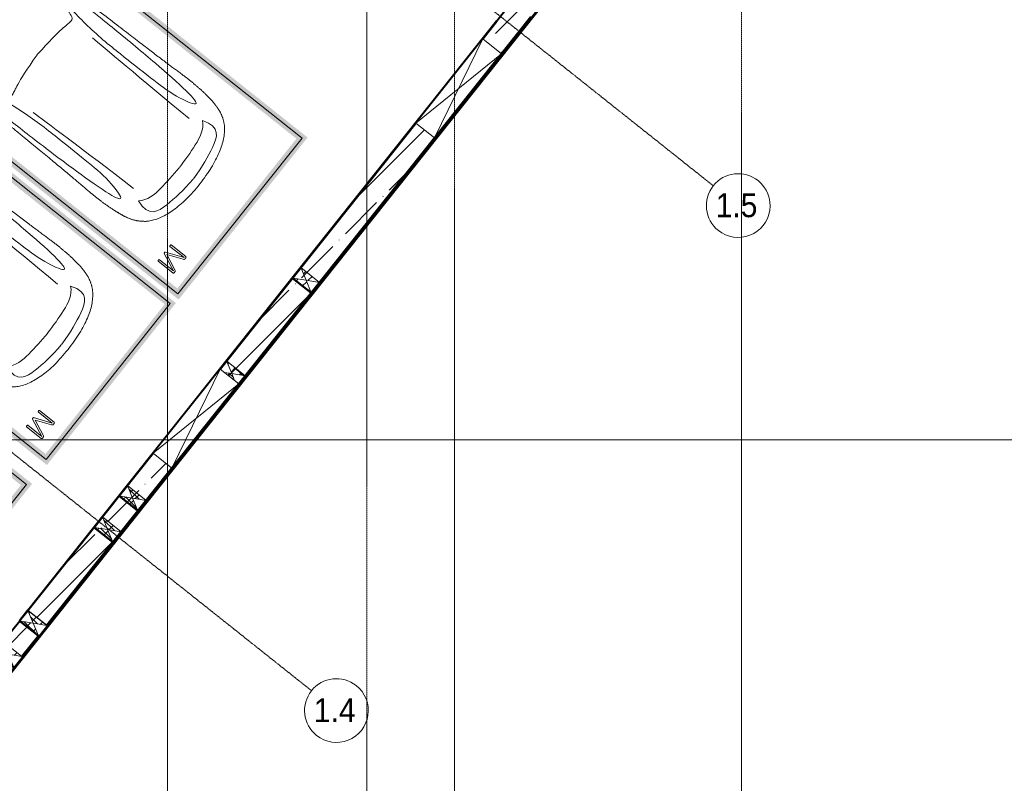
# Model space of a CAD drawing. Header units: millimetres. Extents: x -135639 to 224623, y -383017 to -59102.
# Tile 346 of 494: x 90756 to 103113, y -197133 to -187546. Entities that reach past the tile are written whole.
import ezdxf

# ---------------------------------------------------------------- set-up
doc = ezdxf.new("R2010")
doc.units = ezdxf.units.MM
for name, pattern in [('ADSK_Линия сетки', [25, 20, -2.5, 0, -2.5]), ('Линия сетки', [25, 20, -2.5, 0, -2.5]), ('Невидимые', [5, 3, -2]), ('Штрих_3_3_', [6, 3, -3])]:
    doc.linetypes.add(name, pattern=pattern)
for name, color, linetype, lineweight in [('A-000-M_MASS', 7, 'Continuous', 18), ('A-200-M_WALL', 7, 'Continuous', 18), ('A-200-M_WALL_EXT', 7, 'Continuous', 18), ('A-200-M_WALL_INT', 7, 'Continuous', 18), ('A-200-M_WALL_PAT', 7, 'Continuous', 40), ('A-314-M_WINDOW', 7, 'Continuous', 18), ('A-314-M_WINDOW_OPEN', 7, 'Continuous', 18), ('C-953-M_PARKING', 7, 'Continuous', 18), ('C-953-MH_PARKING', 7, 'Невидимые', 18), ('Z-030-M_GRID', 7, 'Continuous', 9), ('Z-033_T_GRIDREF', 7, 'Continuous', 20), ('Z-060-M_DETAIL', 7, 'Continuous', 18)]:
    doc.layers.add(name, color=color, linetype=linetype, lineweight=lineweight)
doc.styles.add('Arial_1', font='arial.ttf', dxfattribs={"width": 0.9, "height": 600})
pattern_1 = [(173.5, (59493.17, -78959.11), (-11.32032, -99.35719), []), (263.5, (59493.17, -78959.11), (99.35719, -11.32032), [])]
pattern_2 = [(173.5, (59992.5, -78959.11), (-11.32032, -99.35719), []), (263.5, (59992.5, -78959.11), (99.35719, -11.32032), [])]
pattern_3 = [(173.5, (61493.15, -78959.11), (-11.32032, -99.35719), []), (263.5, (61493.15, -78959.11), (99.35719, -11.32032), [])]
pattern_4 = [(173.5, (61997.26, -78959.11), (-11.32032, -99.35719), []), (263.5, (61997.26, -78959.11), (99.35719, -11.32032), [])]
pattern_5 = [(173.5, (63994.74, -78959.11), (-11.32032, -99.35719), []), (263.5, (63994.74, -78959.11), (99.35719, -11.32032), [])]
pattern_6 = [(173.5, (65493.27, -78959.11), (-11.32032, -99.35719), []), (263.5, (65493.27, -78959.11), (99.35719, -11.32032), [])]

# ---------------------------------------------------------------- blocks, each defined once
blk = doc.blocks.new('A_PAR_Parking - M-V3-B1_-7_650_')
at = {"layer": 'C-953-M_PARKING', "true_color": 0xf7f9fb}
blk.add_hatch(color=7, dxfattribs=at).paths.add_polyline_path([(-1300, -1597), (-1300, -1650), (-1250, -1650), (-1250, -2650), (-1200, -2650), (-1200, 2600), (1200, 2600), (1200, -2650), (1300, -2650), (1300, 2700), (-1300, 2700), (-1300, -656)])
at = {"layer": 'A-000-M_MASS', "color": 253, "true_color": 0xaaaaaa}
for p, q in [((-853, -717), (-993, -639)), ((-906, -687), (-993, -639)), ((853, -717), (993, -639)), ((993, -639), (906, -687))]:
    blk.add_line(p, q, dxfattribs=at)
for centre, start, end in [((-1010, -678), 66.0695, 136.5816), ((1010, -678), 43.4184, 113.9305)]:
    blk.add_arc(centre, 42.2, start, end, dxfattribs=at)
for points, knots in [([(0, 2004), (-45, 2004), (-132, 2001), (-252, 1991), (-362, 1974), (-495, 1942), (-607, 1900), (-686, 1853), (-726, 1824), (-753, 1802), (-774, 1782), (-789, 1766), (-799, 1753), (-809, 1740), (-819, 1727), (-828, 1714), (-836, 1701), (-844, 1688), (-851, 1674), (-858, 1661), (-864, 1647), (-870, 1634), (-876, 1620), (-881, 1606), (-885, 1592), (-890, 1578), (-894, 1565), (-897, 1551), (-901, 1537), (-904, 1524), (-907, 1510), (-909, 1497), (-912, 1483), (-914, 1470), (-916, 1457), (-918, 1444), (-919, 1432), (-921, 1419), (-923, 1403), (-925, 1383), (-928, 1361), (-930, 1339), (-932, 1318), (-934, 1290), (-936, 1257), (-938, 1218), (-939, 1179), (-940, 1139), (-940, 1097), (-940, 1053), (-939, 1007), (-938, 956), (-936, 902), (-934, 844), (-932, 780), (-930, 688), (-926, 559), (-923, 376), (-919, 163), (-915, -82), (-911, -315), (-908, -521), (-907, -631), (-906, -687)], [0, 0, 0, 0, 0.02381, 0.047619, 0.071429, 0.095238, 0.142857, 0.166667, 0.178571, 0.190476, 0.202381, 0.208333, 0.214286, 0.220238, 0.22619, 0.232143, 0.238095, 0.244048, 0.25, 0.255952, 0.261905, 0.267857, 0.27381, 0.279762, 0.285714, 0.291667, 0.297619, 0.303571, 0.309524, 0.315476, 0.321429, 0.327381, 0.333333, 0.339286, 0.345238, 0.35119, 0.357143, 0.363095, 0.369048, 0.380952, 0.392857, 0.404762, 0.416667, 0.428571, 0.452381, 0.47619, 0.5, 0.52381, 0.547619, 0.571429, 0.595238, 0.619048, 0.642857, 0.666667, 0.690476, 0.714286, 0.761905, 0.809524, 0.857143, 0.904762, 0.952381, 0.97619, 1, 1, 1, 1]), ([(906, -687), (907, -631), (908, -521), (911, -367), (913, -222), (916, -41), (919, 163), (923, 376), (926, 559), (930, 688), (932, 780), (935, 865), (938, 958), (939, 1039), (940, 1097), (940, 1139), (939, 1179), (938, 1218), (937, 1250), (935, 1277), (933, 1304), (930, 1332), (928, 1361), (925, 1383), (923, 1403), (921, 1419), (919, 1432), (918, 1444), (916, 1457), (914, 1470), (912, 1483), (909, 1497), (907, 1510), (904, 1524), (901, 1537), (897, 1551), (894, 1565), (890, 1578), (885, 1592), (881, 1606), (876, 1620), (870, 1634), (864, 1647), (858, 1661), (851, 1674), (844, 1688), (836, 1701), (828, 1714), (819, 1727), (809, 1740), (799, 1753), (789, 1766), (774, 1782), (753, 1802), (726, 1824), (686, 1853), (630, 1886), (551, 1921), (462, 1950), (362, 1974), (252, 1991), (132, 2001), (45, 2004), (0, 2004)], [0, 0, 0, 0, 0.02381, 0.047619, 0.071429, 0.095238, 0.142857, 0.190476, 0.238095, 0.285714, 0.309524, 0.333333, 0.380952, 0.428571, 0.452381, 0.47619, 0.5, 0.52381, 0.547619, 0.559524, 0.571429, 0.595238, 0.607143, 0.619048, 0.630952, 0.636905, 0.642857, 0.64881, 0.654762, 0.660714, 0.666667, 0.672619, 0.678571, 0.684524, 0.690476, 0.696429, 0.702381, 0.708333, 0.714286, 0.720238, 0.72619, 0.732143, 0.738095, 0.744048, 0.75, 0.755952, 0.761905, 0.767857, 0.77381, 0.779762, 0.785714, 0.791667, 0.797619, 0.809524, 0.821429, 0.833333, 0.857143, 0.880952, 0.904762, 0.928571, 0.952381, 0.97619, 1, 1, 1, 1]), ([(-643, 1535), (-732, 1765), (-468, 1855), (-203, 1891), (-2, 1902)], [0, 0, 0, 0, 0.867049, 1.684227, 1.684227, 1.684227, 1.684227]), ([(643, 1535), (732, 1765), (468, 1855), (203, 1891), (2, 1902)], [0, 0, 0, 0, 0.867049, 1.684227, 1.684227, 1.684227, 1.684227]), ([(-643, 1535), (-570, 1622), (-349, 1664), (-124, 1672), (-2, 1676)], [0, 0, 0, 0, 0.616728, 1.242165, 1.242165, 1.242165, 1.242165]), ([(643, 1535), (570, 1622), (349, 1664), (124, 1672), (2, 1676)], [0, 0, 0, 0, 0.616728, 1.242165, 1.242165, 1.242165, 1.242165]), ([(-908, -1106), (-792, -1130), (-753, -859), (-663, -332), (-655, 196), (-661, 684), (-663, 1068), (-764, 1443), (-817, 1157), (-842, 605), (-857, 17), (-857, -454), (-853, -717)], [0, 0, 0, 0, 1.013953, 2.476159, 4.172855, 5.704608, 7.082231, 8.244161, 9.589947, 11.154659, 12.917121, 14.362976, 14.362976, 14.362976, 14.362976]), ([(908, -1106), (792, -1130), (753, -859), (663, -332), (655, 196), (661, 684), (663, 1068), (764, 1443), (817, 1157), (842, 605), (857, 17), (857, -454), (853, -717)], [0, 0, 0, 0, 1.013953, 2.476159, 4.172855, 5.704608, 7.082231, 8.244161, 9.589947, 11.154659, 12.917121, 14.362976, 14.362976, 14.362976, 14.362976]), ([(-459, -2446), (-508, -2398), (-601, -2147), (-696, -1684), (-744, -1354), (-774, -1106), (-734, -996), (-660, -552), (-618, -522), (-447, -565), (-234, -590), (-2, -602)], [0, 0, 0, 0, 0.884172, 2.058368, 3.212407, 3.977765, 4.871213, 5.547774, 6.288901, 6.772879, 7.454401, 7.454401, 7.454401, 7.454401]), ([(459, -2446), (508, -2398), (601, -2147), (696, -1684), (744, -1354), (774, -1106), (734, -996), (660, -552), (618, -522), (447, -565), (234, -590), (2, -602)], [0, 0, 0, 0, 0.884172, 2.058368, 3.212407, 3.977765, 4.871213, 5.547774, 6.288901, 6.772879, 7.454401, 7.454401, 7.454401, 7.454401]), ([(-1041, -649), (-1045, -652), (-1050, -658), (-1054, -666), (-1056, -673), (-1058, -680), (-1059, -690), (-1057, -703), (-1053, -719), (-1043, -742), (-1026, -771), (-1000, -803), (-971, -832), (-944, -853), (-923, -867), (-913, -873), (-908, -876)], [0, 0, 0, 0, 0.066667, 0.1, 0.133333, 0.166667, 0.2, 0.266667, 0.333333, 0.4, 0.533333, 0.65, 0.766667, 0.883333, 0.941667, 1, 1, 1, 1]), ([(908, -876), (914, -873), (926, -866), (944, -853), (962, -839), (985, -818), (1011, -790), (1036, -756), (1052, -723), (1058, -702), (1058, -688), (1058, -682), (1057, -675), (1055, -669), (1053, -664), (1049, -657), (1044, -652), (1041, -649)], [0, 0, 0, 0, 0.066667, 0.133333, 0.2, 0.266667, 0.4, 0.533333, 0.65, 0.766667, 0.795833, 0.825, 0.854167, 0.883333, 0.9125, 0.941667, 1, 1, 1, 1]), ([(-908, -876), (-908, -970), (-911, -1145), (-919, -1337), (-925, -1476), (-928, -1559), (-929, -1622), (-930, -1660), (-930, -1690), (-930, -1713), (-929, -1734), (-929, -1756), (-928, -1777), (-927, -1805), (-925, -1840), (-921, -1880), (-916, -1919), (-910, -1957), (-902, -1994), (-893, -2030), (-882, -2065), (-870, -2099), (-856, -2133), (-840, -2165), (-821, -2196), (-801, -2225), (-772, -2263), (-729, -2308), (-668, -2356), (-604, -2396), (-554, -2423), (-519, -2438), (-496, -2446), (-474, -2453), (-452, -2458), (-432, -2462), (-414, -2466), (-402, -2468), (-391, -2470), (-383, -2471), (-376, -2473), (-370, -2474), (-365, -2475), (-360, -2475), (-354, -2476), (-349, -2477), (-343, -2478), (-337, -2479), (-328, -2480), (-318, -2481), (-305, -2483), (-293, -2484), (-280, -2486), (-266, -2487), (-251, -2488), (-235, -2489), (-218, -2491), (-199, -2492), (-179, -2493), (-158, -2495), (-135, -2496), (-111, -2497), (-86, -2498), (-50, -2499), (-20, -2500), (1, -2501)], [0, 0, 0, 0, 0.081633, 0.163265, 0.204082, 0.244898, 0.265306, 0.285714, 0.295918, 0.306122, 0.316327, 0.326531, 0.336735, 0.346939, 0.367347, 0.387755, 0.408163, 0.428571, 0.44898, 0.469388, 0.489796, 0.510204, 0.530612, 0.55102, 0.571429, 0.591837, 0.612245, 0.653061, 0.693878, 0.734694, 0.77551, 0.795918, 0.816327, 0.836735, 0.857143, 0.877551, 0.887755, 0.897959, 0.903061, 0.908163, 0.913265, 0.915816, 0.918367, 0.920918, 0.923469, 0.92602, 0.928571, 0.931122, 0.933673, 0.938776, 0.942602, 0.946429, 0.950255, 0.954082, 0.957908, 0.961735, 0.965561, 0.969388, 0.973214, 0.977041, 0.980867, 0.984694, 0.98852, 0.992347, 1, 1, 1, 1]), ([(1, -2501), (15, -2501), (42, -2500), (79, -2498), (108, -2497), (129, -2496), (145, -2495), (160, -2494), (174, -2494), (188, -2493), (205, -2492), (221, -2490), (237, -2489), (247, -2488), (258, -2488), (268, -2487), (277, -2486), (289, -2485), (303, -2483), (316, -2482), (325, -2480), (332, -2479), (338, -2479), (345, -2478), (350, -2477), (358, -2476), (365, -2474), (371, -2473), (377, -2472), (385, -2471), (393, -2469), (403, -2467), (416, -2465), (429, -2463), (442, -2460), (454, -2458), (465, -2455), (476, -2452), (487, -2449), (501, -2445), (521, -2437), (547, -2426), (575, -2412), (606, -2395), (637, -2376), (679, -2347), (730, -2307), (781, -2254), (824, -2196), (858, -2133), (884, -2065), (911, -1970), (929, -1835), (932, -1681), (928, -1539), (922, -1387), (912, -1177), (908, -982), (908, -876)], [0, 0, 0, 0, 0.005102, 0.010204, 0.015306, 0.017857, 0.020408, 0.022959, 0.02551, 0.028061, 0.030612, 0.035714, 0.038265, 0.040816, 0.043367, 0.045918, 0.048469, 0.05102, 0.056122, 0.061224, 0.063776, 0.066327, 0.068878, 0.071429, 0.07398, 0.076531, 0.081633, 0.084184, 0.086735, 0.091837, 0.096939, 0.102041, 0.112245, 0.122449, 0.132653, 0.142857, 0.153061, 0.163265, 0.173469, 0.183673, 0.204082, 0.22449, 0.244898, 0.265306, 0.285714, 0.306122, 0.346939, 0.387755, 0.428571, 0.469388, 0.510204, 0.55102, 0.632653, 0.72449, 0.770408, 0.816327, 0.908163, 1, 1, 1, 1]), ([(-480, -2441), (-586, -2392), (-719, -2283), (-847, -2128), (-828, -2057)], [0, 0, 0, 0, 0.53668, 1.024735, 1.024735, 1.024735, 1.024735]), ([(-828, -2057), (-803, -2016), (-728, -2173), (-566, -2339), (-505, -2381)], [0, 0, 0, 0, 0.497572, 1.022643, 1.022643, 1.022643, 1.022643]), ([(480, -2441), (586, -2392), (719, -2283), (847, -2128), (828, -2057)], [0, 0, 0, 0, 0.53668, 1.024735, 1.024735, 1.024735, 1.024735]), ([(828, -2057), (803, -2016), (728, -2173), (566, -2339), (505, -2381)], [0, 0, 0, 0, 0.497572, 1.022643, 1.022643, 1.022643, 1.022643])]:
    blk.add_open_spline(points, degree=3, knots=knots, dxfattribs=at)
for points, degree in [([(-599, -190), (-592, -24), (-575, 588), (-560, 1389)], 3), ([(599, -190), (592, -24), (575, 588), (560, 1389)], 3), ([(-2, -1330), (-478, -1299), (-762, -1135)], 2), ([(2, -1330), (478, -1299), (762, -1135)], 2), ([(-376, -2470), (-425, -2412), (-257, -2425), (-2, -2432)], 3), ([(376, -2470), (425, -2412), (257, -2425), (2, -2432)], 3)]:
    blk.add_open_spline(points, degree=degree, dxfattribs=at)
at = {"layer": 'C-953-M_PARKING', "color": 253, "true_color": 0xaaaaaa}
for p, q in [((1250, 2650), (-1250, 2650)), ((-1250, 2650), (-1250, -2650)), ((1250, -2650), (1250, 2650)), ((826, 2443), (822, 2434)), ((822, 2434), (822, 2200)), ((833, 2446), (826, 2443)), ((846, 2446), (833, 2446)), ((855, 2445), (846, 2446)), ((846, 2200), (846, 2425)), ((846, 2425), (938, 2199)), ((861, 2442), (855, 2445)), ((866, 2437), (861, 2442)), ((869, 2430), (866, 2437)), ((950, 2232), (869, 2430)), ((1037, 2429), (950, 2232)), ((960, 2199), (1059, 2425)), ((1041, 2437), (1037, 2429)), ((1046, 2442), (1041, 2437)), ((1051, 2445), (1046, 2442)), ((1058, 2446), (1051, 2445)), ((1072, 2446), (1058, 2446)), ((1059, 2425), (1059, 2200)), ((1075, 2445), (1072, 2446)), ((1079, 2443), (1075, 2445)), ((1082, 2440), (1079, 2443)), ((1083, 2434), (1082, 2440)), ((1083, 2200), (1083, 2434)), ((822, 2200), (823, 2198)), ((823, 2198), (822, 2200)), ((823, 2198), (825, 2196)), ((825, 2196), (823, 2198)), ((825, 2196), (828, 2195)), ((828, 2195), (834, 2195)), ((834, 2195), (840, 2195)), ((840, 2195), (844, 2196)), ((844, 2196), (846, 2198)), ((846, 2198), (844, 2196)), ((846, 2198), (846, 2200)), ((846, 2200), (846, 2198)), ((938, 2199), (939, 2197)), ((939, 2197), (938, 2199)), ((939, 2197), (941, 2196)), ((941, 2196), (939, 2197)), ((941, 2196), (944, 2195)), ((944, 2195), (949, 2195)), ((949, 2195), (953, 2195)), ((953, 2195), (956, 2196)), ((956, 2196), (958, 2197)), ((958, 2197), (956, 2196)), ((958, 2197), (960, 2199)), ((960, 2199), (958, 2197)), ((1059, 2200), (1059, 2198)), ((1059, 2198), (1059, 2200)), ((1059, 2198), (1061, 2196)), ((1061, 2196), (1059, 2198)), ((1061, 2196), (1065, 2195)), ((1065, 2195), (1070, 2195)), ((1070, 2195), (1076, 2195)), ((1076, 2195), (1080, 2196)), ((1080, 2196), (1082, 2198)), ((1082, 2198), (1080, 2196)), ((1082, 2198), (1083, 2200)), ((1083, 2200), (1082, 2198))]:
    blk.add_line(p, q, dxfattribs=at)
at = {"layer": 'C-953-MH_PARKING', "color": 253, "linetype": 'Штрих_3_3_', "true_color": 0xaaaaaa}
blk.add_line((-1200, -2650), (1200, -2650), dxfattribs=at)
blk = doc.blocks.new('135_SLK_GD_AR_rvt-1-B1_-7_650_')
at = {"layer": 'A-200-M_WALL_INT', "color": 253, "lineweight": 40, "true_color": 0xaaaaaa}
for p, q in [((104879, 5257), (98996, -2140)), ((104705, 5035), (104881, 5255)), ((104881, 5255), (104879, 5257)), ((101408, 889), (103865, 3978)), ((98997, -2141), (100567, -167)), ((98686, -2532), (98893, -2273))]:
    blk.add_line(p, q, dxfattribs=at)
at = {"layer": 'C-953-M_PARKING', "color": 253, "lineweight": 18, "true_color": 0xaaaaaa, "rotation": 231.4999999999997}
for p in [(99584, 4460), (97931, 2382), (96126, 112)]:
    blk.add_blockref('A_PAR_Parking - M-V3-B1_-7_650_', p, dxfattribs=at)
blk = doc.blocks.new('231_Отверстие прямоуг _Окно_Стена_-Без выреза - Отв_КР для раскоса-1938260-B1_-7_650_')
at = {"layer": 'A-314-M_WINDOW_OPEN', "color": 253, "true_color": 0xaaaaaa}
for p, q in [((-550, 151), (800, 151)), ((800, 151), (-550, 151)), ((800, -151), (-550, -151)), ((-550, -151), (800, -151))]:
    blk.add_line(p, q, dxfattribs=at)
at = {"layer": 'A-314-M_WINDOW_OPEN', "color": 253, "lineweight": 9, "true_color": 0xaaaaaa}
for p, q in [((634, 151), (-550, 151)), ((800, 151), (634, 151)), ((-550, -151), (-384, -151)), ((-384, -151), (800, -151))]:
    blk.add_line(p, q, dxfattribs=at)
at = {"layer": 'Z-060-M_DETAIL', "color": 253, "true_color": 0xaaaaaa}
for p, q in [((-550, 150), (-550, -150)), ((800, 150), (-550, 150)), ((800, 150), (-550, -150)), ((-550, 150), (800, -150)), ((800, 150), (800, -150)), ((-550, -150), (800, -150))]:
    blk.add_line(p, q, dxfattribs=at)
blk = doc.blocks.new('231_Гильза - труба__Окно_Стена_ - Гильза 168х5-V277-B1_-7_650_')
at = {"layer": 'Z-060-M_DETAIL', "lineweight": 9, "true_color": 0xaaaaaa}
h = blk.add_hatch(dxfattribs=at)
h.set_pattern_fill('FP_164', color=253, style=0, pattern_type=2)
h.set_pattern_definition(pattern_1)
h.paths.add_polyline_path([(41, 150), (41, -150), (125, 0)])
h = blk.add_hatch(dxfattribs=at)
h.set_pattern_fill('FP_164', color=253, style=0, pattern_type=2)
h.set_pattern_definition(pattern_1)
h.paths.add_polyline_path([(209, 150), (125, 0), (209, -150), (209, 138)])
at = {"layer": 'Z-060-M_DETAIL', "color": 253, "true_color": 0xaaaaaa}
for p, q in [((125, 0), (41, 150)), ((41, 150), (41, -150)), ((209, 150), (125, 0)), ((209, -150), (209, 150)), ((41, -150), (125, 0)), ((125, 0), (209, -150))]:
    blk.add_line(p, q, dxfattribs=at)
at = {"layer": 'Z-060-M_DETAIL', "color": 253, "lineweight": 50, "true_color": 0xaaaaaa}
for p, q in [((209, -150), (209, 150)), ((41, -150), (209, -150))]:
    blk.add_line(p, q, dxfattribs=at)
blk = doc.blocks.new('352_Труба плашмя _ОбщМод_ - 352_Труба плашмя _ОбщМод_-2047391-B1_-7_650_')
at = {"layer": 'A-000-M_MASS', "color": 253, "true_color": 0xaaaaaa}
for p, q in [((-310, 84), (-320, 84)), ((-320, 84), (-320, -84)), ((-10, 84), (-310, 84)), ((0, 84), (-10, 84)), ((0, -84), (0, 84)), ((-320, -84), (-310, -84)), ((-310, -84), (-10, -84)), ((-10, -84), (0, -84))]:
    blk.add_line(p, q, dxfattribs=at)
blk = doc.blocks.new('231_Гильза - труба__Окно_Стена_ - Гильза 168х5-V278-B1_-7_650_')
at = {"layer": 'Z-060-M_DETAIL', "lineweight": 9, "true_color": 0xaaaaaa}
h = blk.add_hatch(dxfattribs=at)
h.set_pattern_fill('FP_165', color=253, style=0, pattern_type=2)
h.set_pattern_definition(pattern_2)
h.paths.add_polyline_path([(41, 150), (41, -150), (125, 0)])
h = blk.add_hatch(dxfattribs=at)
h.set_pattern_fill('FP_165', color=253, style=0, pattern_type=2)
h.set_pattern_definition(pattern_2)
h.paths.add_polyline_path([(209, 150), (125, 0), (209, -150)])
at = {"layer": 'Z-060-M_DETAIL', "color": 253, "true_color": 0xaaaaaa}
for p, q in [((125, 0), (41, 150)), ((41, 150), (41, -150)), ((209, 150), (125, 0)), ((209, -150), (209, 150)), ((41, -150), (125, 0)), ((125, 0), (209, -150))]:
    blk.add_line(p, q, dxfattribs=at)
at = {"layer": 'Z-060-M_DETAIL', "color": 253, "lineweight": 50, "true_color": 0xaaaaaa}
for p, q in [((209, -150), (209, 150)), ((41, -150), (209, -150))]:
    blk.add_line(p, q, dxfattribs=at)
blk = doc.blocks.new('231_Гильза - труба__Окно_Стена_ - Гильза 168х5-2067336-B1_-7_650_')
at = {"layer": 'Z-060-M_DETAIL', "lineweight": 9, "true_color": 0xaaaaaa}
h = blk.add_hatch(dxfattribs=at)
h.set_pattern_fill('FP_166', color=253, style=0, pattern_type=2)
h.set_pattern_definition(pattern_3)
h.paths.add_polyline_path([(41, 150), (41, -150), (125, 0)])
h = blk.add_hatch(dxfattribs=at)
h.set_pattern_fill('FP_166', color=253, style=0, pattern_type=2)
h.set_pattern_definition(pattern_3)
h.paths.add_polyline_path([(209, 150), (125, 0), (209, -150)])
at = {"layer": 'Z-060-M_DETAIL', "color": 253, "true_color": 0xaaaaaa}
for p, q in [((125, 0), (41, 150)), ((41, 150), (41, -150)), ((209, 150), (125, 0)), ((209, -150), (209, 150)), ((41, -150), (125, 0)), ((125, 0), (209, -150))]:
    blk.add_line(p, q, dxfattribs=at)
at = {"layer": 'Z-060-M_DETAIL', "color": 253, "lineweight": 50, "true_color": 0xaaaaaa}
for p, q in [((209, -150), (209, 150)), ((41, -150), (209, -150))]:
    blk.add_line(p, q, dxfattribs=at)
blk = doc.blocks.new('231_Гильза - труба__Окно_Стена_ - Гильза 168х5-V279-B1_-7_650_')
at = {"layer": 'Z-060-M_DETAIL', "lineweight": 9, "true_color": 0xaaaaaa}
h = blk.add_hatch(dxfattribs=at)
h.set_pattern_fill('FP_167', color=253, style=0, pattern_type=2)
h.set_pattern_definition(pattern_4)
h.paths.add_polyline_path([(41, 150), (41, -150), (125, 0)])
h = blk.add_hatch(dxfattribs=at)
h.set_pattern_fill('FP_167', color=253, style=0, pattern_type=2)
h.set_pattern_definition(pattern_4)
h.paths.add_polyline_path([(209, 150), (125, 0), (209, -150)])
at = {"layer": 'Z-060-M_DETAIL', "color": 253, "true_color": 0xaaaaaa}
for p, q in [((125, 0), (41, 150)), ((41, 150), (41, -150)), ((209, 150), (125, 0)), ((209, -150), (209, 150)), ((41, -150), (125, 0)), ((125, 0), (209, -150))]:
    blk.add_line(p, q, dxfattribs=at)
at = {"layer": 'Z-060-M_DETAIL', "color": 253, "lineweight": 50, "true_color": 0xaaaaaa}
for p, q in [((209, -150), (209, 150)), ((41, -150), (209, -150))]:
    blk.add_line(p, q, dxfattribs=at)
blk = doc.blocks.new('231_Гильза - труба__Окно_Стена_ - Гильза 168х5-V281-B1_-7_650_')
at = {"layer": 'Z-060-M_DETAIL', "lineweight": 9, "true_color": 0xaaaaaa}
h = blk.add_hatch(dxfattribs=at)
h.set_pattern_fill('FP_168', color=253, style=0, pattern_type=2)
h.set_pattern_definition(pattern_5)
h.paths.add_polyline_path([(41, 150), (41, -150), (125, 0), (81, 78)])
h = blk.add_hatch(dxfattribs=at)
h.set_pattern_fill('FP_168', color=253, style=0, pattern_type=2)
h.set_pattern_definition(pattern_5)
h.paths.add_polyline_path([(171, 82), (125, 0), (171, -81)])
at = {"layer": 'Z-060-M_DETAIL', "color": 253, "true_color": 0xaaaaaa}
for p, q in [((125, 0), (41, 150)), ((41, 150), (41, -150)), ((41, -150), (125, 0)), ((171, 82), (125, 0)), ((125, 0), (171, -82))]:
    blk.add_line(p, q, dxfattribs=at)
at = {"layer": 'Z-060-M_DETAIL', "color": 253, "lineweight": 50, "true_color": 0xaaaaaa}
blk.add_line((41, -150), (171, -150), dxfattribs=at)
blk = doc.blocks.new('231_Гильза - труба__Окно_Стена_ - Гильза 168х5-V282-B1_-7_650_')
at = {"layer": 'Z-060-M_DETAIL', "lineweight": 9, "true_color": 0xaaaaaa}
h = blk.add_hatch(dxfattribs=at)
h.set_pattern_fill('FP_169', color=253, style=0, pattern_type=2)
h.set_pattern_definition(pattern_6)
h.paths.add_polyline_path([(41, 150), (41, -150), (125, 0)])
h = blk.add_hatch(dxfattribs=at)
h.set_pattern_fill('FP_169', color=253, style=0, pattern_type=2)
h.set_pattern_definition(pattern_6)
h.paths.add_polyline_path([(209, 150), (125, 0), (209, -150)])
at = {"layer": 'Z-060-M_DETAIL', "color": 253, "true_color": 0xaaaaaa}
for p, q in [((125, 0), (41, 150)), ((41, 150), (41, -150)), ((209, 150), (125, 0)), ((209, -150), (209, 150)), ((41, -150), (125, 0)), ((125, 0), (209, -150))]:
    blk.add_line(p, q, dxfattribs=at)
at = {"layer": 'Z-060-M_DETAIL', "color": 253, "lineweight": 50, "true_color": 0xaaaaaa}
for p, q in [((209, -150), (209, 150)), ((41, -150), (209, -150))]:
    blk.add_line(p, q, dxfattribs=at)
blk = doc.blocks.new('135_SLK_GD_KR_rvt-1-B1_-7_650_')
at = {"layer": 'A-200-M_WALL_PAT', "lineweight": 9, "true_color": 0xaaaaaa}
h = blk.add_hatch(dxfattribs=at)
h.set_pattern_fill('FP_20', color=253, style=0, pattern_type=2)
h.set_pattern_definition([(45, (0, 0), (-314.309, 314.309), []), (45, (314.3, 0), (-314.309, 314.309), [555.625, -111.125, 3.353, -107.772])])
h.paths.add_polyline_path([(87897, -16578), (89477, -14592), (89242, -14405), (87682, -16366)])
h.paths.add_polyline_path([(90317, -13535), (92088, -11309), (91854, -11122), (90083, -13349), (90163, -13413)])
h.paths.add_polyline_path([(92929, -10252), (94766, -7943), (94531, -7756), (92694, -10066), (92814, -10161)])
h.paths.add_polyline_path([(95606, -6886), (97509, -4495), (97274, -4308), (95371, -6700), (95453, -6765)])
h.paths.add_polyline_path([(98349, -3438), (98817, -2850), (98582, -2664), (98114, -3252), (98226, -3340)])
h.paths.add_polyline_path([(98921, -2719), (99128, -2460), (98893, -2273), (98686, -2532), (98919, -2717)])
h.paths.add_polyline_path([(99232, -2328), (100802, -354), (100567, -167), (98997, -2141), (99230, -2327)])
h.paths.add_polyline_path([(101643, 702), (104100, 3791), (103865, 3978), (101408, 889), (101619, 721)])
h.paths.add_polyline_path([(104940, 4848), (105308, 5311), (105074, 5498), (104705, 5035), (104888, 4889)])
h.paths.add_polyline_path([(105511, 5565), (105620, 5702), (105385, 5889), (105276, 5752), (105505, 5570)])
h.paths.add_polyline_path([(105822, 5957), (106542, 6862), (106307, 7049), (105587, 6143), (105816, 5961)])
h.paths.add_polyline_path([(107383, 7919), (107831, 8483), (107597, 8670), (107148, 8105), (107357, 7939)])
h.paths.add_polyline_path([(107968, 8654), (108159, 8894), (107924, 9081), (107734, 8841), (107967, 8655)])
h.paths.add_polyline_path([(108263, 9026), (109093, 10069), (108859, 10256), (108028, 9212), (108261, 9027)])
h.paths.add_polyline_path([(109198, 10201), (109388, 10441), (109154, 10627), (108963, 10388), (109196, 10202)])
h.paths.add_polyline_path([(109525, 10612), (109953, 11150), (109570, 11150), (109291, 10798), (109524, 10613)])
at = {"layer": 'A-200-M_WALL', "color": 253, "lineweight": 40, "true_color": 0xaaaaaa}
for p, q in [((87898, -16593), (109711, 10830)), ((99234, -2329), (105310, 5310)), ((99237, -2332), (105313, 5307)), ((98923, -2720), (99129, -2461)), ((98926, -2723), (99132, -2463))]:
    blk.add_line(p, q, dxfattribs=at)
at = {"layer": 'A-200-M_WALL_EXT', "color": 253, "lineweight": 40, "true_color": 0xaaaaaa}
for p, q in [((87899, -16608), (109724, 10830)), ((105074, 5498), (104705, 5035)), ((105309, 5311), (99232, -2328)), ((104940, 4848), (105309, 5311)), ((103865, 3978), (101408, 889)), ((101643, 702), (104100, 3791)), ((100567, -167), (98997, -2141)), ((99232, -2328), (100802, -354)), ((98921, -2719), (99128, -2459)), ((99128, -2460), (98921, -2719))]:
    blk.add_line(p, q, dxfattribs=at)
at = {"layer": 'A-000-M_MASS', "color": 253, "lineweight": 18, "true_color": 0xaaaaaa, "rotation": 321.5000000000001}
for p in [(99188, -2400), (98877, -2791)]:
    blk.add_blockref('352_Труба плашмя _ОбщМод_ - 352_Труба плашмя _ОбщМод_-2047391-B1_-7_650_', p, dxfattribs=at)
at = {"layer": 'A-314-M_WINDOW', "color": 253, "lineweight": 18, "true_color": 0xaaaaaa}
for name, p, rotation in [('231_Отверстие прямоуг _Окно_Стена_-Без выреза - Отв_КР для раскоса-1938260-B1_-7_650_', (104325, 4315), 51.50000000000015), ('231_Гильза - труба__Окно_Стена_ - Гильза 168х5-V282-B1_-7_650_', (102565, 2102), 231.5000000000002), ('231_Гильза - труба__Окно_Стена_ - Гильза 168х5-V281-B1_-7_650_', (101632, 930), 231.5000000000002), ('231_Отверстие прямоуг _Окно_Стена_-Без выреза - Отв_КР для раскоса-1938260-B1_-7_650_', (101027, 170), 51.50000000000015), ('231_Гильза - труба__Окно_Стена_ - Гильза 168х5-V279-B1_-7_650_', (100388, -634), 231.5000000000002), ('231_Гильза - труба__Окно_Стена_ - Гильза 168х5-2067336-B1_-7_650_', (100074, -1028), 231.5000000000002), ('231_Гильза - труба__Окно_Стена_ - Гильза 168х5-V278-B1_-7_650_', (99140, -2203), 231.5000000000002), ('231_Гильза - труба__Окно_Стена_ - Гильза 168х5-V277-B1_-7_650_', (98829, -2593), 231.5000000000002)]:
    blk.add_blockref(name, p, dxfattribs=dict(at, rotation=rotation))
blk = doc.blocks.new('Ось сетки - Диаметр 8 мм-612790-B1_-7_650_')
at = {"layer": 'Z-033_T_GRIDREF', "color": 253, "true_color": 0xaaaaaa}
for start, end in [(360, 180), (180, 360)]:
    blk.add_arc((0, 0), 4, start, end, dxfattribs=at)
blk = doc.blocks.new('-1 эт')
at = {"layer": 'Z-030-M_GRID', "color": 253, "linetype": 'Линия сетки', "true_color": 0xaaaaaa}
for p, q in [((100750, -19695), (100750, 133719.9)), ((103250, -19701.1), (103250, 133719.9)), ((104350, -19694.8), (104350, 133719.9)), ((107950, -19694.5), (107950, 133719.9)), ((155950, 0), (-3679.8, 0))]:
    blk.add_line(p, q, dxfattribs=at)
at = {"layer": 'Z-030-M_GRID', "color": 254, "linetype": 'ADSK_Линия сетки', "true_color": 0xd4d4d4}
for p, q in [((86863.5, 19682.8), (107597.6, 3190.2)), ((81821.1, 13343.7), (102555.2, -3148.9))]:
    blk.add_line(p, q, dxfattribs=at)
at = {"lineweight": 5}
for name in ['135_SLK_GD_KR_rvt-1-B1_-7_650_', '135_SLK_GD_AR_rvt-1-B1_-7_650_']:
    blk.add_blockref(name, (0, 0), dxfattribs=at)
at = {"layer": 'Z-033_T_GRIDREF', "color": 253, "true_color": 0xaaaaaa, "xscale": 99.99999999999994, "yscale": 99.99999999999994, "zscale": 99.99999999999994, "rotation": 231.4999999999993}
for p in [(107910.6, 2941.2), (102868.2, -3397.9)]:
    blk.add_blockref('Ось сетки - Диаметр 8 мм-612790-B1_-7_650_', p, dxfattribs=at)
at = {"layer": 'Z-033_T_GRIDREF', "color": 253, "lineweight": 9, "true_color": 0xaaaaaa, "char_height": 300, "width": 649.367, "attachment_point": 1, "style": 'Arial_1'}
for s, insert in [('1.5', (107627.3, 3095.6)), ('1.4', (102585, -3243.5))]:
    blk.add_mtext(s, dxfattribs=dict(at, insert=insert))

msp = doc.modelspace()

# ---------------------------------------------------------------- block references
msp.add_blockref('-1 эт', (-8137, -192821))

doc.saveas('drawing.dxf')
